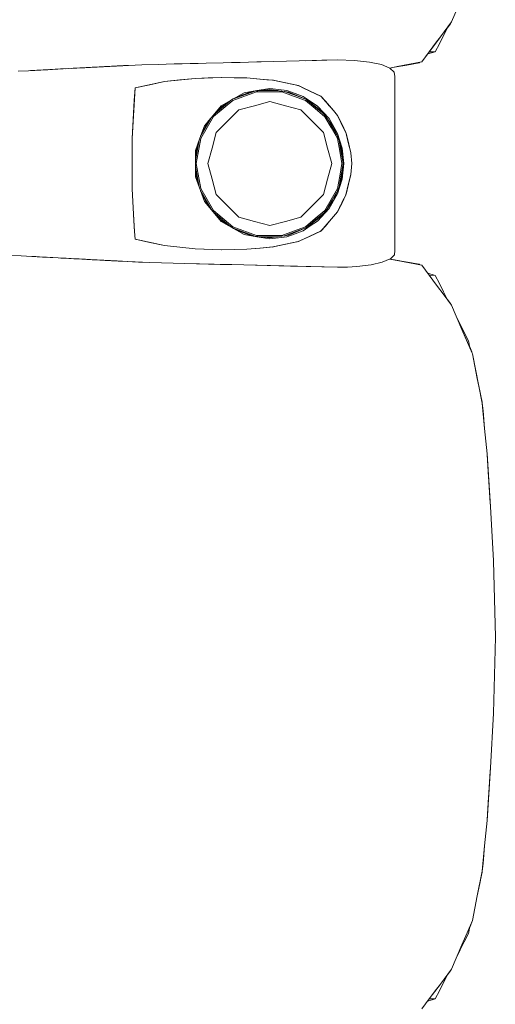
# Model space of a CAD drawing. Header units: millimetres. Extents: x -261 to 187, y -214 to 106.
# Tile 761 of 1056: x -203.078 to -202.776, y 9.715 to 10.34. Entities that reach past the tile are written whole.
import ezdxf

# ---------------------------------------------------------------- set-up
doc = ezdxf.new("R2010")
doc.units = ezdxf.units.MM
doc.header["$LTSCALE"] = 0.005
doc.header["$MEASUREMENT"] = 0
doc.layers.add('IFC-Elemento de mobília-Contorno', color=9, linetype='Continuous', lineweight=5)

msp = doc.modelspace()

# ---------------------------------------------------------------- linework, layer by layer
at = {"layer": 'IFC-Elemento de mobília-Contorno', "lineweight": 5}
for p, q in [((-202.8034, 10.33837), (-202.79678, 10.35376)), ((-202.8105, 10.32887), (-202.8034, 10.33837)), ((-202.80605, 10.33466), (-202.804, 10.33721)), ((-202.804, 10.33721), (-202.80362, 10.33808)), ((-202.81117, 10.32459), (-202.8059, 10.33496)), ((-202.8105, 10.32887), (-202.80814, 10.33204)), ((-202.80853, 10.32978), (-202.8059, 10.33496)), ((-202.80814, 10.33202), (-202.80814, 10.33204)), ((-202.8059, 10.33496), (-202.80578, 10.33519)), ((-202.82235, 10.31303), (-202.8105, 10.32887)), ((-202.82235, 10.31303), (-202.81288, 10.3257)), ((-202.81761, 10.31936), (-202.81288, 10.3257)), ((-202.81288, 10.3257), (-202.8105, 10.32887)), ((-202.81117, 10.32459), (-202.80853, 10.32978)), ((-202.81998, 10.3162), (-202.81761, 10.31936)), ((-202.81858, 10.31807), (-202.8138, 10.31941)), ((-202.81762, 10.31936), (-202.8138, 10.31941)), ((-202.8138, 10.31941), (-202.81117, 10.32459)), ((-202.95924, 10.31216), (-202.94851, 10.31245)), ((-202.94851, 10.31245), (-202.93241, 10.3129)), ((-202.94851, 10.31245), (-202.94314, 10.31261)), ((-202.94314, 10.31261), (-202.93241, 10.3129)), ((-202.94314, 10.31261), (-202.93778, 10.31275)), ((-202.93785, 10.31275), (-202.92705, 10.31305)), ((-202.93778, 10.31275), (-202.93241, 10.3129)), ((-202.93241, 10.3129), (-202.91631, 10.31335)), ((-202.92705, 10.31305), (-202.91631, 10.31335)), ((-202.91631, 10.31335), (-202.87582, 10.31425)), ((-202.89607, 10.3138), (-202.87582, 10.31425)), ((-202.89607, 10.3138), (-202.88594, 10.31403)), ((-202.88594, 10.31403), (-202.87582, 10.31425)), ((-202.87582, 10.31425), (-202.86501, 10.3139)), ((-202.86501, 10.3139), (-202.85558, 10.31292)), ((-202.85558, 10.31292), (-202.84802, 10.31132)), ((-202.83175, 10.311), (-202.82392, 10.3124)), ((-202.8302, 10.31152), (-202.82235, 10.31303)), ((-202.82392, 10.3124), (-202.82361, 10.31279)), ((-202.82392, 10.3124), (-202.82362, 10.31278)), ((-202.82235, 10.31303), (-202.81998, 10.3162)), ((-203.07885, 10.30706), (-203.07219, 10.30744)), ((-203.07219, 10.30744), (-203.06034, 10.30808)), ((-203.07219, 10.30744), (-203.06542, 10.3078)), ((-203.07219, 10.30744), (-203.0688, 10.30762)), ((-203.07103, 10.3075), (-203.0688, 10.30762)), ((-203.07065, 10.30752), (-203.06696, 10.30772)), ((-203.06981, 10.30757), (-203.069, 10.30761)), ((-203.06956, 10.30758), (-203.069, 10.30761)), ((-203.0688, 10.30762), (-203.06542, 10.3078)), ((-203.06696, 10.30772), (-203.06281, 10.30795)), ((-203.06696, 10.30772), (-203.06489, 10.30784)), ((-203.06542, 10.3078), (-203.06034, 10.30808)), ((-203.06542, 10.3078), (-203.06203, 10.30799)), ((-203.06489, 10.30784), (-203.06281, 10.30795)), ((-203.06281, 10.30795), (-203.0595, 10.30812)), ((-203.06281, 10.30795), (-203.05993, 10.3081)), ((-203.06281, 10.30795), (-203.06011, 10.30809)), ((-203.06281, 10.30795), (-203.06182, 10.308)), ((-203.06203, 10.30799), (-203.06034, 10.30808)), ((-203.06034, 10.30808), (-203.05018, 10.30863)), ((-203.06034, 10.30808), (-203.05526, 10.30835)), ((-203.06034, 10.30808), (-203.05865, 10.30817)), ((-203.05865, 10.30817), (-203.05526, 10.30835)), ((-203.05865, 10.30817), (-203.05696, 10.30826)), ((-203.05696, 10.30826), (-203.05526, 10.30835)), ((-203.05526, 10.30835), (-203.05188, 10.30854)), ((-203.05188, 10.30854), (-203.05018, 10.30863)), ((-203.05018, 10.30863), (-203.0468, 10.30881)), ((-203.04849, 10.30872), (-203.0451, 10.30891)), ((-203.0451, 10.30891), (-203.04373, 10.30898)), ((-203.04373, 10.30898), (-203.03688, 10.30934)), ((-203.04373, 10.30898), (-203.03962, 10.3092)), ((-203.04373, 10.30898), (-203.04236, 10.30905)), ((-203.04236, 10.30905), (-203.03962, 10.3092)), ((-203.04236, 10.30905), (-203.04142, 10.3091)), ((-203.03962, 10.3092), (-203.03825, 10.30927)), ((-203.03825, 10.30927), (-203.03688, 10.30934)), ((-203.03709, 10.30933), (-203.03689, 10.30934)), ((-203.03689, 10.30934), (-203.03641, 10.30937)), ((-203.03688, 10.30934), (-203.02865, 10.30978)), ((-203.03688, 10.30934), (-203.03276, 10.30956)), ((-203.03688, 10.30934), (-203.03414, 10.30949)), ((-203.03688, 10.30934), (-203.03551, 10.30942)), ((-203.03559, 10.30941), (-203.03414, 10.30949)), ((-203.03551, 10.30942), (-203.03414, 10.30949)), ((-203.03459, 10.30947), (-203.03378, 10.30951)), ((-203.03421, 10.30948), (-203.03276, 10.30956)), ((-203.03378, 10.30951), (-203.03171, 10.30962)), ((-203.03378, 10.30951), (-203.03275, 10.30956)), ((-203.03276, 10.30956), (-203.02865, 10.30978)), ((-203.03276, 10.30956), (-203.03, 10.3097)), ((-203.03276, 10.30956), (-203.03139, 10.30963)), ((-203.03171, 10.30962), (-203.03004, 10.3097)), ((-203.03171, 10.30962), (-203.03007, 10.3097)), ((-203.03171, 10.30962), (-203.03101, 10.30965)), ((-203.03139, 10.30963), (-203.02865, 10.30978)), ((-203.03004, 10.3097), (-203.02865, 10.30978)), ((-203.02865, 10.30978), (-203.02317, 10.31007)), ((-203.02865, 10.30978), (-203.0266, 10.30989)), ((-203.02728, 10.30985), (-203.02591, 10.30993)), ((-203.0266, 10.30989), (-203.02454, 10.30999)), ((-203.02591, 10.30993), (-203.02454, 10.30999)), ((-203.02454, 10.30999), (-203.02317, 10.31007)), ((-203.02454, 10.30999), (-203.02385, 10.31003)), ((-203.02385, 10.31003), (-203.02317, 10.31007)), ((-203.02317, 10.31007), (-203.02227, 10.31012)), ((-203.02227, 10.31012), (-203.02047, 10.31021)), ((-203.02137, 10.31016), (-203.01687, 10.31039)), ((-203.02137, 10.31016), (-203.01957, 10.31025)), ((-203.02047, 10.31021), (-203.01867, 10.3103)), ((-203.01957, 10.31025), (-203.01687, 10.31039)), ((-203.01867, 10.3103), (-203.01687, 10.31039)), ((-203.01867, 10.3103), (-203.01777, 10.31035)), ((-203.01777, 10.31035), (-203.01597, 10.31044)), ((-203.01687, 10.31039), (-203.01166, 10.31066)), ((-203.01687, 10.31039), (-203.01597, 10.31044)), ((-203.01687, 10.31039), (-203.01626, 10.31042)), ((-203.01642, 10.31041), (-203.01462, 10.31051)), ((-203.01642, 10.31041), (-203.01507, 10.31049)), ((-203.01597, 10.31044), (-203.01327, 10.31058)), ((-203.01597, 10.31044), (-203.01462, 10.31051)), ((-203.01507, 10.31049), (-203.01462, 10.31051)), ((-203.01462, 10.31051), (-203.01327, 10.31058)), ((-203.01462, 10.31051), (-203.01417, 10.31053)), ((-203.01417, 10.31053), (-203.01166, 10.31066)), ((-203.01327, 10.31058), (-203.01102, 10.31069)), ((-203.01327, 10.31058), (-203.01166, 10.31066)), ((-203.01327, 10.31058), (-203.01192, 10.31065)), ((-203.01327, 10.31058), (-203.01237, 10.31062)), ((-203.01327, 10.31058), (-203.01269, 10.31061)), ((-203.01282, 10.3106), (-203.01237, 10.31062)), ((-203.01237, 10.31062), (-203.01192, 10.31065)), ((-203.01192, 10.31065), (-203.01102, 10.31069)), ((-203.01192, 10.31065), (-203.01147, 10.31067)), ((-203.01166, 10.31066), (-203.00877, 10.31081)), ((-203.01166, 10.31066), (-203.00967, 10.31076)), ((-203.01166, 10.31066), (-203.01057, 10.31072)), ((-203.01057, 10.31072), (-203.01012, 10.31074)), ((-203.01012, 10.31074), (-203.00922, 10.31079)), ((-203.0097, 10.31076), (-203.00877, 10.31081)), ((-203.00877, 10.31081), (-203.00015, 10.31126)), ((-203.00015, 10.31126), (-202.98992, 10.31148)), ((-202.98992, 10.31148), (-202.97969, 10.31171)), ((-202.97969, 10.31171), (-202.95924, 10.31216)), ((-202.97969, 10.31171), (-202.96435, 10.31204)), ((-202.97969, 10.31171), (-202.97458, 10.31182)), ((-202.97458, 10.31182), (-202.96947, 10.31193)), ((-202.96947, 10.31193), (-202.96435, 10.31204)), ((-202.96435, 10.31204), (-202.95924, 10.31216)), ((-202.84802, 10.31132), (-202.84269, 10.30914)), ((-202.84269, 10.30914), (-202.83979, 10.30656)), ((-202.84268, 10.30914), (-202.83805, 10.31002)), ((-202.8426, 10.30906), (-202.83959, 10.3096)), ((-202.83979, 10.30656), (-202.8394, 10.30381)), ((-202.83959, 10.3096), (-202.83175, 10.311)), ((-202.83805, 10.31002), (-202.8302, 10.31152)), ((-203.00453, 10.29648), (-202.98572, 10.30054)), ((-202.99513, 10.29851), (-202.98572, 10.30054)), ((-202.98572, 10.30054), (-202.96642, 10.3026)), ((-202.98572, 10.30054), (-202.97607, 10.30157)), ((-202.97607, 10.30157), (-202.96642, 10.3026)), ((-202.96642, 10.3026), (-202.94932, 10.30314)), ((-202.96642, 10.3026), (-202.95801, 10.30287)), ((-202.95801, 10.30287), (-202.94959, 10.30314)), ((-202.94964, 10.30314), (-202.94153, 10.30301)), ((-202.94959, 10.30314), (-202.94953, 10.30313)), ((-202.94932, 10.30314), (-202.93339, 10.30287)), ((-202.94153, 10.30301), (-202.93347, 10.30287)), ((-202.93347, 10.30287), (-202.92518, 10.30213)), ((-202.93339, 10.30287), (-202.92501, 10.30211)), ((-202.92518, 10.30213), (-202.91689, 10.30139)), ((-202.92501, 10.30211), (-202.92082, 10.30174)), ((-202.92082, 10.30174), (-202.91663, 10.30136)), ((-202.91721, 10.30142), (-202.91684, 10.30138)), ((-202.91689, 10.30139), (-202.90091, 10.298)), ((-202.91663, 10.30136), (-202.91266, 10.30051)), ((-202.91266, 10.30051), (-202.90866, 10.29965)), ((-202.83942, 10.19322), (-202.8394, 10.30381)), ((-203.00639, 10.26449), (-203.00453, 10.29648)), ((-203.00593, 10.27249), (-203.00453, 10.29648)), ((-203.00546, 10.28048), (-203.00453, 10.29648)), ((-203.005, 10.28848), (-203.00453, 10.29648)), ((-203.00453, 10.29648), (-202.99513, 10.29851)), ((-202.94249, 10.28935), (-202.93525, 10.29348)), ((-202.94242, 10.28858), (-202.92734, 10.29405)), ((-202.94206, 10.28958), (-202.9285, 10.2945)), ((-202.94042, 10.29053), (-202.93022, 10.29431)), ((-202.93525, 10.29348), (-202.92706, 10.29486)), ((-202.93022, 10.29431), (-202.91886, 10.29558)), ((-202.92734, 10.29405), (-202.91131, 10.29405)), ((-202.92706, 10.29486), (-202.91886, 10.29624)), ((-202.92524, 10.29487), (-202.9138, 10.29487)), ((-202.91886, 10.29624), (-202.91343, 10.29556)), ((-202.91886, 10.29558), (-202.90676, 10.29387)), ((-202.91343, 10.29556), (-202.908, 10.29488)), ((-202.91131, 10.29405), (-202.90378, 10.29131)), ((-202.90951, 10.29426), (-202.90351, 10.29208)), ((-202.90869, 10.29966), (-202.90472, 10.29881)), ((-202.908, 10.29488), (-202.90287, 10.29297)), ((-202.90676, 10.29387), (-202.89551, 10.28911)), ((-202.90472, 10.29881), (-202.90075, 10.29795)), ((-202.90121, 10.29807), (-202.90075, 10.29795)), ((-202.90091, 10.298), (-202.89369, 10.29466)), ((-202.90075, 10.29795), (-202.89711, 10.29624)), ((-202.89711, 10.29624), (-202.89347, 10.29453)), ((-202.89369, 10.29466), (-202.88647, 10.29132)), ((-202.89347, 10.29453), (-202.88618, 10.29111)), ((-203.00593, 10.27249), (-203.005, 10.28848)), ((-203.00546, 10.28048), (-203.005, 10.28848)), ((-202.95473, 10.27828), (-202.94242, 10.28858)), ((-202.95367, 10.28024), (-202.94446, 10.28794)), ((-202.95039, 10.28391), (-202.94188, 10.2897)), ((-202.94973, 10.28522), (-202.94249, 10.28935)), ((-202.9287, 10.2852), (-202.91886, 10.28783)), ((-202.91886, 10.28783), (-202.90902, 10.2852)), ((-202.90378, 10.29131), (-202.89624, 10.28858)), ((-202.90351, 10.29208), (-202.89665, 10.28959)), ((-202.90287, 10.29297), (-202.89774, 10.29106)), ((-202.89774, 10.29106), (-202.8932, 10.28803)), ((-202.89624, 10.28858), (-202.89008, 10.28341)), ((-202.89572, 10.2892), (-202.88957, 10.28404)), ((-202.89551, 10.28911), (-202.88587, 10.28161)), ((-202.8932, 10.28803), (-202.88866, 10.285)), ((-202.88682, 10.29148), (-202.88641, 10.29124)), ((-202.88647, 10.29132), (-202.87848, 10.28216)), ((-202.88647, 10.29132), (-202.88381, 10.28827)), ((-202.88618, 10.29111), (-202.88359, 10.28812)), ((-202.88381, 10.28827), (-202.88115, 10.28521)), ((-202.88359, 10.28812), (-202.87841, 10.28211)), ((-202.88359, 10.28812), (-202.881, 10.28511)), ((-203.00529, 10.28345), (-203.00529, 10.28346)), ((-202.96047, 10.27249), (-202.94973, 10.28522)), ((-202.95801, 10.27539), (-202.95039, 10.28391)), ((-202.94574, 10.27536), (-202.93853, 10.28256)), ((-202.93853, 10.28256), (-202.9287, 10.2852)), ((-202.90902, 10.2852), (-202.89919, 10.28256)), ((-202.89919, 10.28256), (-202.89199, 10.27536)), ((-202.89008, 10.28341), (-202.88392, 10.27826)), ((-202.88957, 10.28404), (-202.88446, 10.27977)), ((-202.88866, 10.285), (-202.88121, 10.27704)), ((-202.88587, 10.28161), (-202.87847, 10.27189)), ((-202.881, 10.28511), (-202.87841, 10.28211)), ((-202.87848, 10.28216), (-202.87582, 10.27911)), ((-202.87841, 10.28211), (-202.87582, 10.27911)), ((-203.00593, 10.27249), (-203.00546, 10.28048)), ((-202.96291, 10.26579), (-202.95617, 10.27745)), ((-202.9628, 10.26435), (-202.95473, 10.27828)), ((-202.96254, 10.26681), (-202.95798, 10.27544)), ((-202.95294, 10.26816), (-202.94574, 10.27536)), ((-202.89199, 10.27536), (-202.88478, 10.26816)), ((-202.88392, 10.27826), (-202.87989, 10.2713)), ((-202.88195, 10.27646), (-202.8792, 10.27171)), ((-202.88121, 10.27704), (-202.87582, 10.26763)), ((-202.87582, 10.27911), (-202.87451, 10.27642)), ((-202.87582, 10.27911), (-202.87176, 10.27064)), ((-202.87582, 10.27911), (-202.87447, 10.27629)), ((-202.87451, 10.27642), (-202.87321, 10.27373)), ((-202.87447, 10.27629), (-202.87311, 10.27346)), ((-202.87447, 10.27629), (-202.87176, 10.27064)), ((-203.00639, 10.26449), (-203.00593, 10.27249)), ((-202.96333, 10.26465), (-202.96047, 10.27249)), ((-202.87989, 10.2713), (-202.87587, 10.26434)), ((-202.8792, 10.27171), (-202.87642, 10.26692)), ((-202.87847, 10.27189), (-202.87382, 10.26059)), ((-202.87321, 10.27373), (-202.87191, 10.27103)), ((-202.87311, 10.27346), (-202.87176, 10.27064)), ((-202.87191, 10.27103), (-202.8706, 10.26834)), ((-202.87176, 10.27064), (-202.87041, 10.26781)), ((-203.00639, 10.24848), (-203.00639, 10.26449)), ((-202.96619, 10.25681), (-202.96333, 10.26465)), ((-202.9661, 10.25042), (-202.96382, 10.2633)), ((-202.9661, 10.25419), (-202.96388, 10.26316)), ((-202.9656, 10.24848), (-202.9628, 10.26435)), ((-202.95557, 10.25832), (-202.95294, 10.26816)), ((-202.88478, 10.26816), (-202.88215, 10.25832)), ((-202.87587, 10.26434), (-202.87446, 10.25641)), ((-202.87582, 10.26763), (-202.87288, 10.25827)), ((-202.87481, 10.26299), (-202.87367, 10.25655)), ((-202.8706, 10.26834), (-202.86902, 10.26186)), ((-202.87041, 10.26781), (-202.86892, 10.26159)), ((-202.86919, 10.26257), (-202.86892, 10.26159)), ((-202.96619, 10.25681), (-202.96619, 10.24013)), ((-202.95821, 10.24848), (-202.95557, 10.25832)), ((-202.88215, 10.25832), (-202.87951, 10.24848)), ((-202.87446, 10.25641), (-202.87306, 10.24848)), ((-202.87382, 10.26059), (-202.87224, 10.24848)), ((-202.87367, 10.25655), (-202.87224, 10.24848)), ((-202.87288, 10.25827), (-202.87189, 10.24847)), ((-202.86902, 10.26186), (-202.86823, 10.25861)), ((-202.86899, 10.26184), (-202.8685, 10.25977)), ((-202.86892, 10.26159), (-202.86743, 10.25537)), ((-202.8685, 10.25977), (-202.86743, 10.25537)), ((-202.86823, 10.25861), (-202.86743, 10.25537)), ((-202.9661, 10.24277), (-202.9661, 10.25419)), ((-202.86743, 10.25537), (-202.86686, 10.24847)), ((-203.00639, 10.23246), (-203.00639, 10.24848)), ((-202.9661, 10.24654), (-202.96382, 10.23365)), ((-202.9656, 10.24848), (-202.9628, 10.23261)), ((-202.95821, 10.24848), (-202.95557, 10.23864)), ((-202.88215, 10.23864), (-202.87951, 10.24848)), ((-202.87446, 10.24055), (-202.87306, 10.24848)), ((-202.87382, 10.23637), (-202.87224, 10.24848)), ((-202.8733, 10.24251), (-202.87224, 10.24848)), ((-202.87288, 10.23868), (-202.87189, 10.24847)), ((-202.86743, 10.24159), (-202.86686, 10.24847)), ((-202.96619, 10.24013), (-202.96047, 10.22447)), ((-202.9661, 10.24277), (-202.96387, 10.23377)), ((-202.95557, 10.23864), (-202.95294, 10.2288)), ((-202.88478, 10.2288), (-202.88215, 10.23864)), ((-202.87587, 10.23262), (-202.87446, 10.24055)), ((-202.87582, 10.22933), (-202.87288, 10.23868)), ((-202.87481, 10.23397), (-202.8733, 10.24251)), ((-202.86902, 10.2351), (-202.86823, 10.23835)), ((-202.86892, 10.23537), (-202.86743, 10.24159)), ((-202.8685, 10.23719), (-202.86743, 10.24159)), ((-202.86823, 10.23835), (-202.86743, 10.24159)), ((-203.00639, 10.23246), (-203.00593, 10.22447)), ((-202.96292, 10.23117), (-202.95617, 10.21951)), ((-202.9628, 10.23261), (-202.95473, 10.21868)), ((-202.87989, 10.22566), (-202.87587, 10.23262)), ((-202.87847, 10.22507), (-202.87382, 10.23637)), ((-202.8706, 10.22862), (-202.86902, 10.2351)), ((-202.87041, 10.22915), (-202.86892, 10.23537)), ((-202.86919, 10.23439), (-202.86892, 10.23537)), ((-202.869, 10.2351), (-202.8685, 10.23719)), ((-202.96255, 10.23017), (-202.95801, 10.22157)), ((-202.95294, 10.2288), (-202.94574, 10.2216)), ((-202.89199, 10.2216), (-202.88478, 10.2288)), ((-202.88587, 10.21535), (-202.87847, 10.22507)), ((-202.88392, 10.2187), (-202.87989, 10.22566)), ((-202.88194, 10.22051), (-202.8792, 10.22525)), ((-202.88121, 10.21992), (-202.87582, 10.22933)), ((-202.8792, 10.22525), (-202.87643, 10.23004)), ((-202.87321, 10.22324), (-202.87191, 10.22593)), ((-202.87311, 10.2235), (-202.87041, 10.22915)), ((-202.87311, 10.2235), (-202.87176, 10.22632)), ((-202.87191, 10.22593), (-202.8706, 10.22862)), ((-203.00593, 10.22447), (-203.005, 10.20848)), ((-203.00593, 10.22447), (-203.00546, 10.21648)), ((-202.96047, 10.22447), (-202.95509, 10.2181)), ((-202.95801, 10.22157), (-202.95039, 10.21305)), ((-202.95473, 10.21868), (-202.94242, 10.20838)), ((-202.94574, 10.2216), (-202.93853, 10.2144)), ((-202.89919, 10.2144), (-202.89199, 10.2216)), ((-202.89008, 10.21355), (-202.88392, 10.2187)), ((-202.88868, 10.21194), (-202.88121, 10.21992)), ((-202.87582, 10.21785), (-202.87447, 10.22067)), ((-202.87582, 10.21785), (-202.87451, 10.22054)), ((-202.87451, 10.22054), (-202.87321, 10.22324)), ((-202.87447, 10.22067), (-202.87311, 10.2235)), ((-203.00546, 10.21648), (-203.00545, 10.2163)), ((-203.00546, 10.21648), (-203.00482, 10.20542)), ((-203.00546, 10.21648), (-203.005, 10.20848)), ((-202.95509, 10.2181), (-202.94971, 10.21173)), ((-202.95367, 10.21672), (-202.94446, 10.20901)), ((-202.95039, 10.21305), (-202.94189, 10.20726)), ((-202.93853, 10.2144), (-202.9287, 10.21177)), ((-202.90902, 10.21177), (-202.89919, 10.2144)), ((-202.89624, 10.20838), (-202.89008, 10.21355)), ((-202.89573, 10.20776), (-202.88957, 10.21292)), ((-202.89551, 10.20785), (-202.88587, 10.21535)), ((-202.88957, 10.21292), (-202.88446, 10.21719)), ((-202.88647, 10.20564), (-202.87848, 10.2148)), ((-202.881, 10.21185), (-202.87841, 10.21485)), ((-202.87848, 10.2148), (-202.87582, 10.21785)), ((-202.87841, 10.21485), (-202.87582, 10.21785)), ((-203.005, 10.20848), (-203.00482, 10.20542)), ((-202.94971, 10.21173), (-202.93525, 10.20348)), ((-202.94242, 10.20838), (-202.92734, 10.20291)), ((-202.94214, 10.20741), (-202.9285, 10.20245)), ((-202.94042, 10.20642), (-202.93022, 10.20265)), ((-202.9287, 10.21177), (-202.91886, 10.20913)), ((-202.91886, 10.20913), (-202.90902, 10.21177)), ((-202.90676, 10.20309), (-202.89551, 10.20785)), ((-202.90378, 10.20565), (-202.89624, 10.20838)), ((-202.90351, 10.20488), (-202.89658, 10.2074)), ((-202.89774, 10.2059), (-202.8932, 10.20893)), ((-202.8932, 10.20893), (-202.88866, 10.21196)), ((-202.88647, 10.20564), (-202.88381, 10.20869)), ((-202.88618, 10.20585), (-202.88359, 10.20885)), ((-202.88381, 10.20869), (-202.88115, 10.21175)), ((-202.88359, 10.20885), (-202.881, 10.21185)), ((-203.00482, 10.20542), (-203.00482, 10.20541)), ((-203.00482, 10.20542), (-203.00482, 10.20541)), ((-203.00482, 10.20541), (-203.00453, 10.20048)), ((-203.00482, 10.20541), (-203.00453, 10.20048)), ((-203.00453, 10.20048), (-202.98577, 10.19643)), ((-203.00453, 10.20048), (-202.99515, 10.19846)), ((-202.93525, 10.20348), (-202.92703, 10.20209)), ((-202.93022, 10.20265), (-202.91886, 10.20138)), ((-202.92734, 10.20291), (-202.91131, 10.20291)), ((-202.92706, 10.2021), (-202.91886, 10.20072)), ((-202.92524, 10.20209), (-202.91379, 10.2021)), ((-202.91886, 10.20138), (-202.90676, 10.20309)), ((-202.91886, 10.20072), (-202.91343, 10.2014)), ((-202.91343, 10.2014), (-202.908, 10.20208)), ((-202.91131, 10.20291), (-202.90378, 10.20565)), ((-202.90951, 10.2027), (-202.90351, 10.20488)), ((-202.908, 10.20208), (-202.90287, 10.20399)), ((-202.90287, 10.20399), (-202.89774, 10.2059)), ((-202.90091, 10.19896), (-202.89369, 10.2023)), ((-202.90075, 10.19901), (-202.89711, 10.20072)), ((-202.89711, 10.20072), (-202.89347, 10.20243)), ((-202.89369, 10.2023), (-202.88647, 10.20564)), ((-202.89347, 10.20243), (-202.88618, 10.20585)), ((-202.88682, 10.20548), (-202.88641, 10.20572)), ((-202.99515, 10.19846), (-202.98577, 10.19643)), ((-202.98577, 10.19643), (-202.96642, 10.19436)), ((-202.98577, 10.19643), (-202.97609, 10.1954)), ((-202.97609, 10.1954), (-202.96642, 10.19436)), ((-202.96642, 10.19436), (-202.94932, 10.19382)), ((-202.96642, 10.19436), (-202.94952, 10.19382)), ((-202.94964, 10.19382), (-202.94153, 10.19395)), ((-202.94959, 10.19382), (-202.94953, 10.19382)), ((-202.94932, 10.19382), (-202.93339, 10.19409)), ((-202.94153, 10.19395), (-202.93347, 10.19409)), ((-202.93347, 10.19409), (-202.92518, 10.19483)), ((-202.93339, 10.19409), (-202.92501, 10.19485)), ((-202.92518, 10.19483), (-202.91689, 10.19557)), ((-202.92501, 10.19485), (-202.92082, 10.19522)), ((-202.92082, 10.19522), (-202.91663, 10.19561)), ((-202.91745, 10.19552), (-202.91663, 10.19561)), ((-202.91689, 10.19557), (-202.90091, 10.19896)), ((-202.91663, 10.19561), (-202.91266, 10.19645)), ((-202.91266, 10.19645), (-202.90866, 10.19731)), ((-202.90869, 10.1973), (-202.90472, 10.19815)), ((-202.90472, 10.19815), (-202.90075, 10.19901)), ((-202.90121, 10.19889), (-202.90075, 10.19901)), ((-203.08334, 10.19029), (-203.07679, 10.18993)), ((-203.07679, 10.18993), (-203.07344, 10.18975)), ((-203.07679, 10.18993), (-203.06673, 10.18938)), ((-203.07344, 10.18975), (-203.07008, 10.18956)), ((-203.07344, 10.18975), (-203.06673, 10.18938)), ((-203.07008, 10.18956), (-203.06673, 10.18938)), ((-203.07008, 10.18956), (-203.06751, 10.18942)), ((-203.06751, 10.18942), (-203.06527, 10.1893)), ((-203.06673, 10.18938), (-203.06337, 10.18919)), ((-203.06527, 10.1893), (-203.06304, 10.18917)), ((-203.06337, 10.18919), (-203.0608, 10.18906)), ((-203.06337, 10.18919), (-203.05666, 10.18883)), ((-203.06304, 10.18917), (-203.06208, 10.18912)), ((-203.06002, 10.18901), (-203.05666, 10.18883)), ((-203.06002, 10.18901), (-203.05834, 10.18892)), ((-203.05834, 10.18892), (-203.05666, 10.18883)), ((-203.05666, 10.18883), (-203.05331, 10.18864)), ((-203.05331, 10.18864), (-203.05163, 10.18855)), ((-203.05163, 10.18855), (-203.04995, 10.18846)), ((-203.04995, 10.18846), (-203.0483, 10.18838)), ((-203.0483, 10.18838), (-203.045, 10.1882)), ((-203.0483, 10.18838), (-203.04666, 10.18829)), ((-203.04666, 10.18829), (-203.04336, 10.18811)), ((-203.045, 10.1882), (-203.04171, 10.18802)), ((-203.04336, 10.18811), (-203.04171, 10.18802)), ((-203.04171, 10.18802), (-203.03016, 10.18741)), ((-203.04171, 10.18802), (-203.04006, 10.18794)), ((-203.04171, 10.18802), (-203.03841, 10.18785)), ((-203.04006, 10.18794), (-203.03676, 10.18776)), ((-203.03841, 10.18785), (-203.03676, 10.18776)), ((-203.03749, 10.1878), (-203.03508, 10.18767)), ((-203.03749, 10.1878), (-203.0362, 10.18773)), ((-203.03676, 10.18776), (-203.03511, 10.18768)), ((-203.03676, 10.18776), (-203.03016, 10.18741)), ((-203.0362, 10.18773), (-203.03396, 10.18761)), ((-203.03596, 10.18772), (-203.03508, 10.18767)), ((-203.03511, 10.18768), (-203.03181, 10.1875)), ((-203.03511, 10.18768), (-203.03016, 10.18741)), ((-203.03511, 10.18768), (-203.03346, 10.18759)), ((-203.03396, 10.18761), (-203.03284, 10.18755)), ((-203.03396, 10.18761), (-203.03172, 10.18749)), ((-203.03346, 10.18759), (-203.03181, 10.1875)), ((-203.03284, 10.18755), (-203.03172, 10.18749)), ((-203.03181, 10.1875), (-203.03, 10.1874)), ((-203.03172, 10.18749), (-203.03074, 10.18744)), ((-203.03172, 10.18749), (-203.03, 10.1874)), ((-203.03016, 10.18741), (-203.02934, 10.18737)), ((-203.03016, 10.18741), (-203.02851, 10.18732)), ((-203.03016, 10.18741), (-203.02686, 10.18724)), ((-203.02934, 10.18737), (-203.02851, 10.18732)), ((-203.02851, 10.18732), (-203.02686, 10.18724)), ((-203.02686, 10.18724), (-203.02604, 10.18719)), ((-202.84742, 10.18583), (-202.84241, 10.18799)), ((-202.84276, 10.18784), (-202.83805, 10.18694)), ((-202.84262, 10.1879), (-202.83175, 10.18596)), ((-202.84262, 10.1879), (-202.83959, 10.18736)), ((-202.84261, 10.1879), (-202.82392, 10.18456)), ((-202.84252, 10.18788), (-202.83971, 10.19052)), ((-202.83971, 10.19052), (-202.83942, 10.19322)), ((-202.83959, 10.18736), (-202.83175, 10.18596)), ((-203.02604, 10.18719), (-203.02439, 10.18711)), ((-203.02521, 10.18715), (-203.02439, 10.18711)), ((-203.02439, 10.18711), (-203.02356, 10.18706)), ((-203.02356, 10.18706), (-203.02218, 10.18699)), ((-203.02218, 10.18699), (-203.02079, 10.18692)), ((-203.02079, 10.18692), (-203.0194, 10.18685)), ((-203.02079, 10.18692), (-203.0201, 10.18688)), ((-203.0194, 10.18685), (-203.01871, 10.18681)), ((-203.0194, 10.18685), (-203.01801, 10.18678)), ((-203.0194, 10.18685), (-203.01455, 10.1866)), ((-203.01871, 10.18681), (-203.01801, 10.18678)), ((-203.01801, 10.18678), (-203.01663, 10.18671)), ((-203.01801, 10.18678), (-203.01732, 10.18674)), ((-203.01732, 10.18674), (-203.01593, 10.18667)), ((-203.01732, 10.18674), (-203.01663, 10.18671)), ((-203.01732, 10.18674), (-203.01524, 10.18664)), ((-203.01663, 10.18671), (-203.01593, 10.18667)), ((-203.01593, 10.18667), (-203.01524, 10.18664)), ((-203.01524, 10.18664), (-203.01247, 10.1865)), ((-203.01455, 10.1866), (-203.00938, 10.18634)), ((-203.01455, 10.1866), (-203.01247, 10.1865)), ((-203.01455, 10.1866), (-203.01385, 10.18657)), ((-203.01247, 10.1865), (-203.00938, 10.18634)), ((-203.00938, 10.18634), (-203.0023, 10.18598)), ((-203.00913, 10.18633), (-202.99521, 10.18561)), ((-203.00615, 10.18617), (-202.99521, 10.18561)), ((-203.00536, 10.18613), (-202.99521, 10.18561)), ((-203.0023, 10.18598), (-202.99521, 10.18561)), ((-202.99521, 10.18561), (-202.98774, 10.18543)), ((-202.98774, 10.18543), (-202.97282, 10.18507)), ((-202.98774, 10.18543), (-202.98028, 10.18525)), ((-202.98028, 10.18525), (-202.97282, 10.18507)), ((-202.97282, 10.18507), (-202.95043, 10.18453)), ((-202.97282, 10.18507), (-202.9355, 10.18416)), ((-202.97282, 10.18507), (-202.96535, 10.18489)), ((-202.96535, 10.18489), (-202.95043, 10.18453)), ((-202.95043, 10.18453), (-202.9355, 10.18416)), ((-202.95043, 10.18453), (-202.94296, 10.18434)), ((-202.9355, 10.18416), (-202.90566, 10.18343)), ((-202.9355, 10.18416), (-202.87582, 10.18271)), ((-202.90566, 10.18343), (-202.87582, 10.18271)), ((-202.87582, 10.18271), (-202.8695, 10.18284)), ((-202.8695, 10.18284), (-202.86359, 10.18316)), ((-202.86359, 10.18316), (-202.85459, 10.18419)), ((-202.85459, 10.18419), (-202.84742, 10.18583)), ((-202.83805, 10.18694), (-202.8302, 10.18544)), ((-202.83175, 10.18596), (-202.82392, 10.18456)), ((-202.8302, 10.18544), (-202.82235, 10.18393)), ((-202.82392, 10.18456), (-202.82362, 10.18418)), ((-202.82392, 10.18456), (-202.82361, 10.18417)), ((-202.82392, 10.18456), (-202.82361, 10.18417)), ((-202.82392, 10.18456), (-202.82361, 10.18417)), ((-202.82235, 10.18393), (-202.81761, 10.1776)), ((-202.81858, 10.17889), (-202.8138, 10.17755)), ((-202.81761, 10.1776), (-202.8138, 10.17755)), ((-202.81761, 10.1776), (-202.81288, 10.17126)), ((-202.8138, 10.17755), (-202.81117, 10.17237)), ((-202.81288, 10.17126), (-202.80814, 10.16492)), ((-202.81117, 10.17237), (-202.80853, 10.16718)), ((-202.80853, 10.16718), (-202.8059, 10.162)), ((-202.80814, 10.16492), (-202.8034, 10.15859)), ((-202.80605, 10.1623), (-202.804, 10.15975)), ((-202.80605, 10.1623), (-202.804, 10.15975)), ((-202.80605, 10.1623), (-202.804, 10.15975)), ((-202.8059, 10.162), (-202.80578, 10.16177)), ((-202.804, 10.15975), (-202.80362, 10.15888)), ((-202.8034, 10.15859), (-202.79678, 10.1432)), ((-202.80026, 10.15128), (-202.798, 10.14648)), ((-202.80009, 10.15089), (-202.798, 10.14648)), ((-202.80009, 10.15089), (-202.79678, 10.1432)), ((-202.798, 10.14648), (-202.79535, 10.14127)), ((-202.79678, 10.1432), (-202.7903, 10.12814)), ((-202.79678, 10.1432), (-202.79347, 10.13551)), ((-202.79535, 10.14127), (-202.79271, 10.13608)), ((-202.79271, 10.13608), (-202.79175, 10.13149)), ((-202.79189, 10.13218), (-202.79046, 10.12893)), ((-202.79046, 10.12893), (-202.7903, 10.12814)), ((-202.79046, 10.12893), (-202.7903, 10.12814)), ((-202.7903, 10.12814), (-202.79016, 10.12781)), ((-202.79016, 10.12781), (-202.78394, 10.09643)), ((-202.79016, 10.12781), (-202.78705, 10.11212)), ((-202.79016, 10.12781), (-202.78861, 10.11997)), ((-202.78861, 10.11997), (-202.78705, 10.11212)), ((-202.78705, 10.11212), (-202.7855, 10.10427)), ((-202.78618, 10.10771), (-202.78563, 10.105)), ((-202.78611, 10.10738), (-202.78563, 10.105)), ((-202.78563, 10.105), (-202.78402, 10.09703)), ((-202.7855, 10.10427), (-202.78394, 10.09643)), ((-202.78402, 10.09703), (-202.78395, 10.09648)), ((-202.78394, 10.09643), (-202.78242, 10.08037)), ((-202.78394, 10.09643), (-202.78334, 10.09157)), ((-202.78334, 10.09157), (-202.78242, 10.08037)), ((-202.78242, 10.08037), (-202.78089, 10.06431)), ((-202.78089, 10.06431), (-202.77982, 10.04755)), ((-202.78088, 10.06404), (-202.78086, 10.06389)), ((-202.78086, 10.06389), (-202.77993, 10.0494)), ((-202.77997, 10.04984), (-202.77969, 10.04643)), ((-202.77982, 10.04755), (-202.77876, 10.03079)), ((-202.77969, 10.04643), (-202.77876, 10.03079)), ((-202.77969, 10.04643), (-202.77888, 10.03298)), ((-202.77888, 10.03298), (-202.77884, 10.03221)), ((-202.77876, 10.03079), (-202.77687, 9.99626)), ((-202.77687, 9.99626), (-202.7756, 9.94791)), ((-202.77687, 9.99626), (-202.7756, 9.94791)), ((-202.77687, 9.89956), (-202.7756, 9.94791)), ((-202.77876, 9.86502), (-202.77687, 9.89956)), ((-202.77982, 9.84826), (-202.77876, 9.86502)), ((-202.77969, 9.84939), (-202.77876, 9.86502)), ((-202.77969, 9.84939), (-202.77888, 9.86283)), ((-202.77888, 9.86283), (-202.77884, 9.8636)), ((-202.78089, 9.83151), (-202.77982, 9.84826)), ((-202.78086, 9.83193), (-202.77993, 9.84642)), ((-202.77997, 9.84599), (-202.77969, 9.84939)), ((-202.78242, 9.81545), (-202.78089, 9.83151)), ((-202.78088, 9.83177), (-202.78086, 9.83193)), ((-202.78394, 9.79938), (-202.78242, 9.81545)), ((-202.78334, 9.80425), (-202.78242, 9.81545)), ((-202.78394, 9.79938), (-202.78334, 9.80425)), ((-202.78705, 9.78369), (-202.78394, 9.79938)), ((-202.78563, 9.79081), (-202.78402, 9.79879)), ((-202.7855, 9.79154), (-202.78394, 9.79938)), ((-202.78402, 9.79879), (-202.78396, 9.79932)), ((-202.78705, 9.78369), (-202.7855, 9.79154)), ((-202.78615, 9.78825), (-202.78563, 9.79081)), ((-202.78611, 9.78843), (-202.78563, 9.79081)), ((-202.78861, 9.77585), (-202.78705, 9.78369)), ((-202.79016, 9.768), (-202.78861, 9.77585)), ((-202.79347, 9.76031), (-202.79016, 9.768)), ((-202.79271, 9.75973), (-202.79175, 9.76432)), ((-202.79189, 9.76364), (-202.79046, 9.76689)), ((-202.79046, 9.76689), (-202.7903, 9.76767)), ((-202.79678, 9.75261), (-202.79347, 9.76031)), ((-202.79535, 9.75455), (-202.79271, 9.75973)), ((-202.8034, 9.73723), (-202.79678, 9.75261)), ((-202.80009, 9.74492), (-202.79678, 9.75261)), ((-202.79799, 9.74937), (-202.79535, 9.75455)), ((-202.80026, 9.74453), (-202.79799, 9.74937)), ((-202.80008, 9.74495), (-202.79799, 9.74937)), ((-202.8105, 9.72772), (-202.8034, 9.73723)), ((-202.80853, 9.72863), (-202.80578, 9.73404)), ((-202.80853, 9.72863), (-202.80578, 9.73404)), ((-202.80853, 9.72863), (-202.8059, 9.73381)), ((-202.80605, 9.73351), (-202.804, 9.73607)), ((-202.8059, 9.73381), (-202.80578, 9.73404)), ((-202.804, 9.73607), (-202.80362, 9.73693)), ((-202.804, 9.73607), (-202.80362, 9.73693)), ((-202.804, 9.73607), (-202.80362, 9.73693)), ((-202.81761, 9.71822), (-202.8105, 9.72772)), ((-202.81288, 9.72456), (-202.8105, 9.72772)), ((-202.81117, 9.72345), (-202.80853, 9.72863)), ((-202.8105, 9.72772), (-202.80814, 9.73089)), ((-202.80814, 9.73088), (-202.80814, 9.73089)), ((-202.81761, 9.71822), (-202.81288, 9.72456)), ((-202.8138, 9.71827), (-202.81117, 9.72345)), ((-202.82235, 9.71188), (-202.81761, 9.71822)), ((-202.81858, 9.71692), (-202.8138, 9.71827)), ((-202.81761, 9.71822), (-202.8138, 9.71827))]:
    msp.add_line(p, q, dxfattribs=at)

doc.saveas('drawing.dxf')
